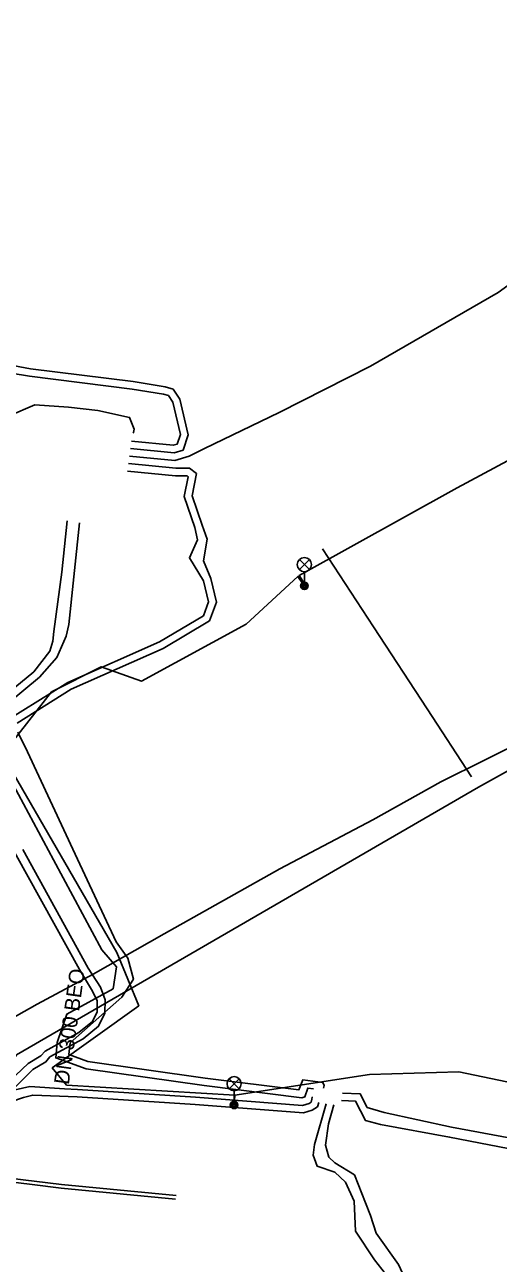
# Model space of a CAD drawing. Extents: x -595540 to -593988, y -1160850 to -1159202.
# Drawn here: x -594135.4 to -594110.3, y -1159971.3 to -1159905.6 of the extents above; entities that cross this region are included whole.
import ezdxf

# ---------------------------------------------------------------- set-up
doc = ezdxf.new("R2010")
doc.units = 0
for name, color, linetype in [('BVK-SPLASKOVA_popisy', 7, 'Continuous'), ('DPMB_kabel', 7, 'Continuous'), ('DPMB_kyneta', 7, 'Continuous'), ('DPMB_trolejové vedení-nosné lano', 7, 'Continuous'), ('EON-NN_kabel', 7, 'Continuous'), ('EON-NN_kabel zrušené sítě', 7, 'Continuous'), ('EON-VN_kabel', 7, 'Continuous'), ('TSB_kabel VO', 7, 'Continuous'), ('TSB_lampy VO', 7, 'Continuous')]:
    doc.layers.add(name, color=color, linetype=linetype)

msp = doc.modelspace()

# ---------------------------------------------------------------- linework, layer by layer
at = {"layer": 'DPMB_kabel'}
msp.add_lwpolyline([(-594047.968, -1159908.869), (-594068.723, -1159921.619), (-594091.427, -1159935.008), (-594111.297, -1159946.058), (-594135.807, -1159960.261), (-594140.092, -1159967.416)], dxfattribs=at)
at = {"layer": 'DPMB_kyneta'}
msp.add_lwpolyline([(-594108.59, -1159943.43), (-594113.29, -1159945.77), (-594116.91, -1159947.78), (-594121.84, -1159950.38), (-594127.97, -1159953.83), (-594131.74, -1159955.97), (-594134.71, -1159957.57), (-594137.33, -1159959.04), (-594138.25, -1159960.57), (-594138.61, -1159961.92), (-594138.89, -1159963.39), (-594139.31, -1159965.33), (-594139.66, -1159967.23), (-594139.78, -1159967.471), (-594140.27, -1159967.49)], dxfattribs=at)
at = {"layer": 'DPMB_trolejové vedení-nosné lano'}
for points in [[(-594119.58, -1159933.4), (-594116.87, -1159937.54)], [(-594116.87, -1159937.54), (-594114.02, -1159941.9)], [(-594114.02, -1159941.9), (-594111.67, -1159945.5)]]:
    msp.add_lwpolyline(points, dxfattribs=at)
at = {"layer": 'EON-NN_kabel'}
for points in [[(-594129.815, -1159928.488), (-594127.406, -1159928.727), (-594126.658, -1159928.485), (-594125.83, -1159928.076), (-594121.871, -1159926.173), (-594117.026, -1159923.712), (-594110.262, -1159919.814), (-594107.302, -1159917.673), (-594105.358, -1159916.559), (-594099.273, -1159912.921), (-594091.415, -1159908.463), (-594086.499, -1159905.632), (-594081.221, -1159903.112)], [(-594181.147, -1159933.932), (-594171.824, -1159934.645), (-594162.57, -1159936.159), (-594158.51, -1159936.602), (-594156.695, -1159936.768), (-594156.332, -1159936.517), (-594156.218, -1159936.095), (-594156.014, -1159932.954), (-594154.659, -1159922.759), (-594154.077, -1159922.02), (-594153.104, -1159921.605), (-594150.521, -1159921.732), (-594147.472, -1159922.073), (-594141.839, -1159922.585), (-594135.066, -1159923.858), (-594129.627, -1159924.537), (-594127.927, -1159924.814), (-594127.508, -1159924.931), (-594127.145, -1159925.462), (-594126.696, -1159927.364), (-594126.971, -1159928.166), (-594127.45, -1159928.321), (-594129.759, -1159928.091)], [(-594181.183, -1159934.426), (-594171.838, -1159935.25), (-594169.609, -1159935.769), (-594162.635, -1159936.671), (-594158.494, -1159936.896), (-594156.587, -1159937.18), (-594155.984, -1159936.763), (-594155.821, -1159936.161), (-594155.616, -1159932.993), (-594154.277, -1159922.92), (-594153.826, -1159922.348), (-594153.032, -1159922.009), (-594150.553, -1159922.131), (-594148.971, -1159922.323), (-594143.355, -1159922.894), (-594135.128, -1159924.253), (-594129.684, -1159924.933), (-594128.013, -1159925.205), (-594127.756, -1159925.277), (-594127.517, -1159925.626), (-594127.112, -1159927.344), (-594127.284, -1159927.847), (-594127.494, -1159927.915), (-594129.704, -1159927.695)], [(-594144.297, -1159936.194), (-594144.231, -1159935.081), (-594142.831, -1159933.493), (-594140.624, -1159931.705), (-594137.82, -1159928.246), (-594136.233, -1159926.363), (-594134.84, -1159925.762), (-594133.063, -1159925.887), (-594131.502, -1159926.074), (-594129.817, -1159926.433), (-594129.572, -1159927.063), (-594129.597, -1159927.241), (-594129.641, -1159927.248)], [(-594135.786, -1159942.653), (-594132.906, -1159940.852), (-594128.035, -1159938.701), (-594125.566, -1159937.225), (-594125.204, -1159936.24), (-594125.503, -1159934.989), (-594125.894, -1159934.035), (-594125.692, -1159932.892), (-594125.969, -1159932.146), (-594126.5, -1159930.599), (-594126.257, -1159929.41), (-594126.627, -1159929.132), (-594127.362, -1159929.133), (-594129.87, -1159928.884)], [(-594136.272, -1159942.485), (-594133.094, -1159940.498), (-594128.219, -1159938.345), (-594125.893, -1159936.954), (-594125.621, -1159936.215), (-594125.885, -1159935.112), (-594126.634, -1159933.877), (-594126.212, -1159932.924), (-594126.346, -1159932.281), (-594126.914, -1159930.626), (-594126.7, -1159929.578), (-594126.76, -1159929.532), (-594127.382, -1159929.533), (-594129.925, -1159929.281)], [(-594119.523, -1159962.019), (-594119.496, -1159961.873), (-594119.567, -1159961.729), (-594120.614, -1159961.572), (-594120.825, -1159962.11), (-594125.798, -1159961.485), (-594132.025, -1159960.613), (-594133.037, -1159960.244), (-594132.966, -1159959.613), (-594130.217, -1159957.196), (-594129.61, -1159956.231), (-594129.9, -1159955.123), (-594130.534, -1159954.264), (-594132.704, -1159949.61), (-594135.232, -1159944.185), (-594135.741, -1159943.133)], [(-594120.046, -1159962.062), (-594120.358, -1159962.015), (-594120.521, -1159962.484), (-594120.679, -1159962.531), (-594125.85, -1159961.881), (-594132.123, -1159961.003), (-594133.732, -1159960.418), (-594133.651, -1159959.598), (-594133.15, -1159958.092), (-594130.688, -1159956.749), (-594130.512, -1159955.587), (-594131.28, -1159954.682), (-594133.846, -1159949.911), (-594136.512, -1159944.953)], [(-594118.512, -1159962.28), (-594117.573, -1159962.33), (-594117.205, -1159963.042), (-594116.305, -1159963.31), (-594112.724, -1159964.095), (-594106.912, -1159965.167), (-594105.388, -1159965.505), (-594104.899, -1159965.582), (-594103.825, -1159964.992), (-594101.984, -1159962.026), (-594101.329, -1159961.657), (-594100.924, -1159961.673), (-594100.164, -1159961.615), (-594092.854, -1159962.74), (-594087.719, -1159963.551), (-594087.137, -1159963.853), (-594078.922, -1159965.975), (-594071.914, -1159966.884), (-594070.928, -1159967.068)], [(-594143.776, -1159974.973), (-594143.259, -1159969.535), (-594142.844, -1159967.316), (-594141.84, -1159966.313), (-594139.349, -1159966.302), (-594138.855, -1159965.936), (-594138.274, -1159965.21), (-594137.574, -1159963.21), (-594136.274, -1159962.201), (-594135.105, -1159961.931), (-594133.263, -1159962.058), (-594132.573, -1159962.086), (-594126.313, -1159962.499), (-594120.629, -1159962.934), (-594120.291, -1159962.832), (-594120.18, -1159962.757), (-594120.135, -1159962.603), (-594120.12, -1159962.504), (-594120.111, -1159962.481)], [(-594119.773, -1159962.79), (-594119.836, -1159963.006), (-594120.116, -1159963.197), (-594120.582, -1159963.338), (-594126.341, -1159962.897), (-594132.595, -1159962.486), (-594134.95, -1159962.39), (-594135.439, -1159962.51), (-594136.119, -1159962.739), (-594137.146, -1159963.545), (-594137.989, -1159965.566), (-594138.55, -1159966.352), (-594139.526, -1159966.702), (-594141.674, -1159966.711), (-594142.474, -1159967.512), (-594142.863, -1159969.591), (-594143.378, -1159975.003)], [(-594118.573, -1159962.675), (-594117.823, -1159962.717), (-594117.293, -1159963.744), (-594116.503, -1159963.957), (-594112.831, -1159964.616), (-594107.079, -1159965.73), (-594104.839, -1159966.005), (-594103.541, -1159965.292), (-594101.698, -1159962.324), (-594101.231, -1159962.061), (-594100.916, -1159962.073), (-594100.18, -1159962.017), (-594092.916, -1159963.136), (-594087.845, -1159963.935), (-594087.281, -1159964.229), (-594078.998, -1159966.369), (-594071.976, -1159967.28), (-594070.967, -1159967.468)]]:
    msp.add_lwpolyline(points, dxfattribs=at)
at = {"layer": 'EON-NN_kabel zrušené sítě'}
for points in [[(-594118.976, -1159962.913), (-594119.266, -1159963.907), (-594119.414, -1159965.048), (-594119.248, -1159965.689), (-594118.924, -1159965.987), (-594117.88, -1159966.622), (-594117.292, -1159968.108), (-594117.032, -1159968.778), (-594116.724, -1159969.71), (-594115.546, -1159971.382), (-594115.214, -1159972.107), (-594115.34, -1159973.777), (-594115.642, -1159976.858), (-594116.18, -1159979.464), (-594116.783, -1159984.54), (-594117.65, -1159985.374), (-594118.203, -1159986.16), (-594119.177, -1159986.175), (-594120.568, -1159986.19), (-594122.094, -1159986.093)], [(-594119.374, -1159962.852), (-594120.005, -1159965.011), (-594120.066, -1159965.586), (-594119.855, -1159966.162), (-594118.929, -1159966.477), (-594118.351, -1159967.011), (-594117.902, -1159968.018), (-594117.824, -1159969.604), (-594116.818, -1159971.124), (-594116.046, -1159972.115), (-594116.115, -1159973.62), (-594116.642, -1159976.809), (-594116.89, -1159979.162), (-594117.429, -1159984.532), (-594117.868, -1159984.83), (-594118.791, -1159985.652), (-594119.641, -1159985.555), (-594120.64, -1159985.175), (-594121.956, -1159984.903)]]:
    msp.add_lwpolyline(points, dxfattribs=at)
at = {"layer": 'EON-VN_kabel'}
for points in [[(-594133.125, -1159931.918), (-594133.41, -1159934.65), (-594133.827, -1159937.785), (-594133.889, -1159938.311), (-594134.048, -1159938.83), (-594134.886, -1159939.925), (-594136.505, -1159941.257)], [(-594132.478, -1159932.019), (-594133.039, -1159937.416), (-594133.174, -1159938.04), (-594133.675, -1159939.171), (-594134.597, -1159940.214), (-594136.261, -1159941.59)], [(-594137.936, -1159945.889), (-594132.473, -1159955.72), (-594131.79, -1159956.876), (-594131.53, -1159957.397), (-594131.537, -1159957.968), (-594131.781, -1159958.487), (-594132.506, -1159959.074), (-594134.3, -1159960.055), (-594134.518, -1159960.316), (-594135.188, -1159960.71), (-594136.527, -1159961.97)], [(-594135.48, -1159949.356), (-594132.006, -1159955.664), (-594131.351, -1159956.66), (-594131.115, -1159957.339), (-594131.122, -1159958.05), (-594131.457, -1159958.741), (-594132.282, -1159959.408), (-594134.042, -1159960.369), (-594134.254, -1159960.626), (-594134.942, -1159961.03), (-594136.028, -1159962.111)], [(-594134.991, -1159967.141), (-594138.32, -1159966.736), (-594139.262, -1159965.999), (-594140.047, -1159964.536), (-594142.527, -1159964.294), (-594142.744, -1159966.362), (-594143.014, -1159969.346)], [(-594139.25, -1159964.48), (-594139.138, -1159965.841), (-594138.24, -1159966.544), (-594133.419, -1159967.131), (-594127.35, -1159967.72)], [(-594127.37, -1159967.92), (-594133.441, -1159967.329), (-594134.991, -1159967.141)]]:
    msp.add_lwpolyline(points, dxfattribs=at)
at = {"layer": 'TSB_kabel VO'}
for points in [[(-594100.57, -1159923.81), (-594112.431, -1159930.175), (-594120.809, -1159934.817), (-594120.556, -1159935.227), (-594120.54, -1159935.37), (-594120.624, -1159935.264), (-594120.882, -1159934.87), (-594123.62, -1159937.41), (-594129.18, -1159940.42), (-594131.32, -1159939.66), (-594133.96, -1159941), (-594136.05, -1159943.67), (-594136.771, -1159944.095), (-594145.755, -1159949.14), (-594145.65, -1159949.355), (-594145.731, -1159949.387), (-594145.896, -1159949.082), (-594145.84, -1159949.05), (-594136.777, -1159943.96), (-594137.892, -1159942.529)], [(-594070.505, -1159969.075), (-594067.55, -1159969.37), (-594067.765, -1159970.611), (-594075.37, -1159969.87), (-594089.285, -1159967.99), (-594088.988, -1159963.908), (-594093.788, -1159962.883), (-594100.175, -1159962.417), (-594103.612, -1159962.982), (-594106.311, -1159962.42), (-594112.347, -1159961.155), (-594117.083, -1159961.293), (-594124.228, -1159962.394), (-594124.268, -1159962.91), (-594124.228, -1159962.394), (-594133.16, -1159961.862), (-594133.915, -1159960.95), (-594129.323, -1159957.652), (-594130.486, -1159954.821), (-594136.196, -1159944.935), (-594137.653, -1159942.412)]]:
    msp.add_lwpolyline(points, dxfattribs=at)
at = {"layer": 'TSB_lampy VO'}
for p, q in [((-594120.805, -1159934.51), (-594120.275, -1159933.98)), ((-594120.805, -1159933.98), (-594120.275, -1159934.51)), ((-594120.805, -1159934.51), (-594120.275, -1159933.98)), ((-594120.805, -1159933.98), (-594120.275, -1159934.51)), ((-594120.54, -1159934.62), (-594120.54, -1159935.37)), ((-594120.54, -1159934.62), (-594120.54, -1159935.37)), ((-594124.533, -1159962.05), (-594124.003, -1159961.52)), ((-594124.533, -1159961.52), (-594124.003, -1159962.05)), ((-594124.533, -1159962.05), (-594124.003, -1159961.52)), ((-594124.533, -1159961.52), (-594124.003, -1159962.05)), ((-594124.268, -1159962.16), (-594124.268, -1159962.91)), ((-594124.268, -1159962.16), (-594124.268, -1159962.91))]:
    msp.add_line(p, q, dxfattribs=at)
for centre, radius in [((-594120.54, -1159934.245), 0.375), ((-594120.54, -1159934.245), 0.375), ((-594120.54, -1159935.37), 0.2), ((-594120.54, -1159935.37), 0.2), ((-594120.54, -1159935.37), 0.145), ((-594120.54, -1159935.37), 0.145), ((-594120.54, -1159935.37), 0.0876), ((-594120.54, -1159935.37), 0.0876), ((-594124.268, -1159961.785), 0.375), ((-594124.268, -1159961.785), 0.375), ((-594124.268, -1159962.91), 0.2), ((-594124.268, -1159962.91), 0.2), ((-594124.268, -1159962.91), 0.145), ((-594124.268, -1159962.91), 0.145), ((-594124.268, -1159962.91), 0.0876), ((-594124.268, -1159962.91), 0.0876)]:
    msp.add_circle(centre, radius, dxfattribs=at)

# ---------------------------------------------------------------- texts
at = {"layer": 'BVK-SPLASKOVA_popisy'}
msp.add_text('DN 300 BEO', height=0.8, rotation=82.0501, dxfattribs=at).set_placement((-594133.039, -1159961.867))

doc.saveas('drawing.dxf')
